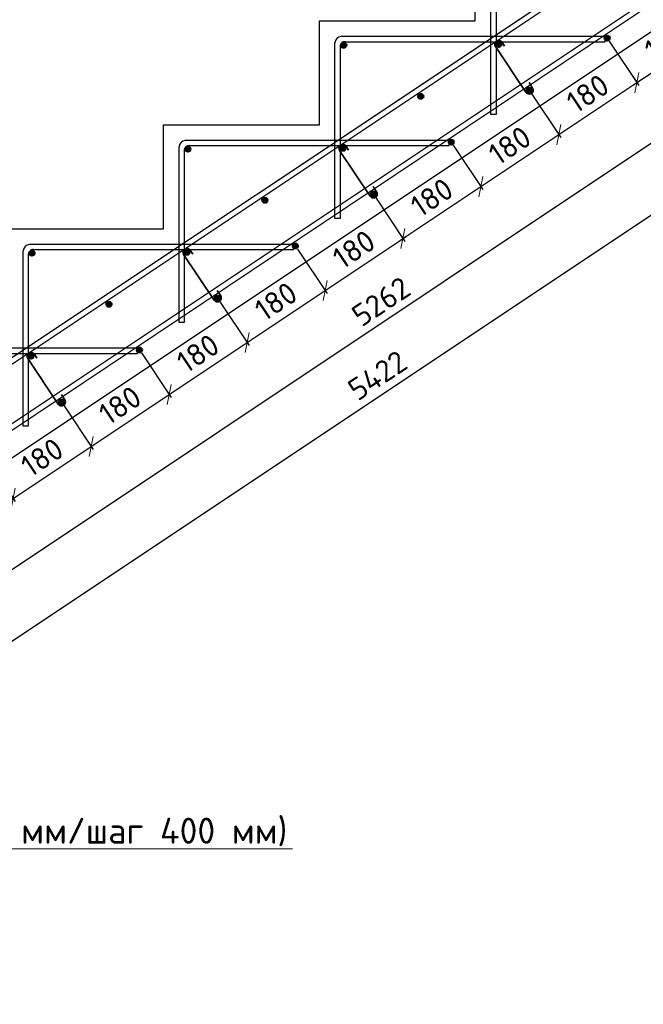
# Model space of a CAD drawing. Header units: millimetres. Extents: x 125896 to 2572636, y -120305 to 130347.
# Tile 291 of 320: x 414424 to 420424, y 86438 to 95911. Entities that reach past the tile are written whole.
import ezdxf

# ---------------------------------------------------------------- set-up
doc = ezdxf.new("R2010")
doc.units = ezdxf.units.MM
doc.linetypes.add('CENTER', pattern=[2, 1.25, -0.25, 0.25, -0.25])
for name, color, linetype, lineweight in [('Арматура', 152, 'Continuous', 40), ('ОСИ', 7, 'CENTER', 15), ('Основная 0.35', 200, 'Continuous', 35), ('Столовая Двери и окна', 7, 'Continuous', 15), ('ТЕКСТ', 7, 'Continuous', 15)]:
    doc.layers.add(name, color=color, linetype=linetype, lineweight=lineweight)
doc.layers.add('Столовая - обозначения', color=7, linetype='Continuous')
doc.styles.add('GOST-2.304_Type-B', font='GOST Common.ttf')
doc.styles.get("Standard").update_dxf_attribs({"font": 'isocpeur.ttf'})
doc.styles.add('ГОСТ', font='isocpeur.ttf')
doc.dimstyles.new('Осевые', dxfattribs={"dimscale": 0.7, "dimtxt": 450, "dimasz": 400, "dimexe": 100, "dimexo": 100, "dimgap": 100, "dimtad": 1, "dimdec": 0, "dimzin": 0, "dimdsep": 46, "dimtxsty": 'Standard', "dimblk": 'OBLIQUE', "dimcen": 9, "dimdle": 100, "dimazin": 0, "dimtm": 1e-09, "dimtfac": 1, "dimtdec": 0, "dimtofl": 0, "dimtmove": 0, "dimatfit": 3, "dimfxl": 1, "dimtolj": 1, "dimtzin": 0, "dimarcsym": 0})

# ---------------------------------------------------------------- blocks, each defined once
blk = doc.blocks.new('_OBLIQUE')
at = {"color": 0, "linetype": 'ByBlock'}
blk.add_line((-0.5, -0.5), (0.5, 0.5), dxfattribs=at)
blk = doc.blocks.new('*D345')
at = {"layer": 'Defpoints', "color": 0, "linetype": 'ByBlock', "lineweight": 20, "ltscale": 13, "transparency": 16777216}
for p in [(428324.5, 101281, -900), (428944.3, 100351.2), (406433.2, 86686.8, -900)]:
    blk.add_point(p, dxfattribs=at)
at = {"layer": 'ОСИ', "color": 0, "linetype": 'ByBlock', "lineweight": -2, "ltscale": 13, "transparency": 16777216}
for p, q in [((428343.9, 101251.9), (428963.7, 100322.1)), ((407024, 85737.6), (428973.4, 100370.6)), ((406452.7, 86657.7), (407072.5, 85727.9))]:
    blk.add_line(p, q, dxfattribs=at)
at = {"layer": 'ОСИ', "color": 0, "linetype": 'ByBlock', "lineweight": -2, "ltscale": 13, "transparency": 16777216, "xscale": 140, "yscale": 140, "zscale": 140}
for p, rotation in [((428944.3, 100351.2), 33.69006752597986), ((407053.1, 85757), 213.6900675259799)]:
    blk.add_blockref('_OBLIQUE', p, dxfattribs=dict(at, rotation=rotation))
at = {"layer": 'ОСИ', "color": 0, "linetype": 'ByBlock', "ltscale": 13, "transparency": 16777216, "insert": (417901.6, 93199.7), "char_height": 210, "attachment_point": 5, "rotation": 33.69007}
blk.add_mtext('\\A1;5262', dxfattribs=at)
blk = doc.blocks.new('*D346')
at = {"layer": 'Defpoints', "color": 0, "linetype": 'ByBlock', "lineweight": 20, "ltscale": 13, "transparency": 16777216}
for p in [(428012, 101707.7, -995.9), (429242.3, 99862.2), (405455.1, 86669.8, -995.9)]:
    blk.add_point(p, dxfattribs=at)
at = {"layer": 'ОСИ', "color": 0, "linetype": 'ByBlock', "lineweight": -2, "ltscale": 13, "transparency": 16777216}
for p, q in [((428031.4, 101678.5), (429261.7, 99833.1)), ((406656.3, 84804.9), (429271.4, 99881.6)), ((405474.5, 86640.6), (406704.9, 84795.2))]:
    blk.add_line(p, q, dxfattribs=at)
at = {"layer": 'ОСИ', "color": 0, "linetype": 'ByBlock', "lineweight": -2, "ltscale": 13, "transparency": 16777216, "xscale": 140, "yscale": 140, "zscale": 140}
for p, rotation in [((429242.3, 99862.2), 33.69006752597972), ((406685.4, 84824.3), 213.6900675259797)]:
    blk.add_blockref('_OBLIQUE', p, dxfattribs=dict(at, rotation=rotation))
at = {"layer": 'ОСИ', "color": 0, "linetype": 'ByBlock', "ltscale": 13, "transparency": 16777216, "insert": (417866.8, 92488.8), "char_height": 210, "attachment_point": 5, "rotation": 33.69007}
blk.add_mtext('\\A1;5422', dxfattribs=at)
blk = doc.blocks.new('*D292')
at = {"layer": 'Defpoints', "color": 0, "linetype": 'ByBlock', "lineweight": 20, "ltscale": 13, "transparency": 16777216}
for p in [(414826.6, 92233.4, 95.9), (415112, 91805.3), (414076.6, 91733.4, 95.9)]:
    blk.add_point(p, dxfattribs=at)
at = {"layer": 'ОСИ', "color": 0, "linetype": 'ByBlock', "lineweight": -2, "ltscale": 13, "transparency": 16777216}
for p, q in [((414846, 92204.3), (415131.4, 91776.2)), ((414332.9, 91285.9), (415141.1, 91824.8)), ((414096, 91704.3), (414381.4, 91276.2))]:
    blk.add_line(p, q, dxfattribs=at)
at = {"layer": 'ОСИ', "color": 0, "linetype": 'ByBlock', "lineweight": -2, "ltscale": 13, "transparency": 16777216, "xscale": 140, "yscale": 140, "zscale": 140}
for p, rotation in [((415112, 91805.3), 33.69006752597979), ((414362, 91305.3), 213.6900675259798)]:
    blk.add_blockref('_OBLIQUE', p, dxfattribs=dict(at, rotation=rotation))
at = {"layer": 'ОСИ', "color": 0, "linetype": 'ByBlock', "ltscale": 13, "transparency": 16777216, "insert": (414639.9, 91700.9), "char_height": 210, "attachment_point": 5, "rotation": 33.69007}
blk.add_mtext('\\A1;180', dxfattribs=at)
blk = doc.blocks.new('*D293')
at = {"layer": 'Defpoints', "color": 0, "linetype": 'ByBlock', "lineweight": 20, "ltscale": 13, "transparency": 16777216}
for p in [(415576.6, 92733.4, 95.9), (415862, 92305.3), (414826.6, 92233.4, 95.9)]:
    blk.add_point(p, dxfattribs=at)
at = {"layer": 'ОСИ', "color": 0, "linetype": 'ByBlock', "lineweight": -2, "ltscale": 13, "transparency": 16777216}
for p, q in [((415596, 92704.3), (415881.4, 92276.2)), ((415082.9, 91785.9), (415891.1, 92324.8)), ((414846, 92204.3), (415131.4, 91776.2))]:
    blk.add_line(p, q, dxfattribs=at)
at = {"layer": 'ОСИ', "color": 0, "linetype": 'ByBlock', "lineweight": -2, "ltscale": 13, "transparency": 16777216, "xscale": 140, "yscale": 140, "zscale": 140}
for p, rotation in [((415862, 92305.3), 33.69006752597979), ((415112, 91805.3), 213.6900675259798)]:
    blk.add_blockref('_OBLIQUE', p, dxfattribs=dict(at, rotation=rotation))
at = {"layer": 'ОСИ', "color": 0, "linetype": 'ByBlock', "ltscale": 13, "transparency": 16777216, "insert": (415389.9, 92200.9), "char_height": 210, "attachment_point": 5, "rotation": 33.69007}
blk.add_mtext('\\A1;180', dxfattribs=at)
blk = doc.blocks.new('*D294')
at = {"layer": 'Defpoints', "color": 0, "linetype": 'ByBlock', "lineweight": 20, "ltscale": 13, "transparency": 16777216}
for p in [(416326.6, 93233.4, 95.9), (416612, 92805.3), (415576.6, 92733.4, 95.9)]:
    blk.add_point(p, dxfattribs=at)
at = {"layer": 'ОСИ', "color": 0, "linetype": 'ByBlock', "lineweight": -2, "ltscale": 13, "transparency": 16777216}
for p, q in [((416346, 93204.3), (416631.4, 92776.2)), ((415832.9, 92285.9), (416641.1, 92824.8)), ((415596, 92704.3), (415881.4, 92276.2))]:
    blk.add_line(p, q, dxfattribs=at)
at = {"layer": 'ОСИ', "color": 0, "linetype": 'ByBlock', "lineweight": -2, "ltscale": 13, "transparency": 16777216, "xscale": 140, "yscale": 140, "zscale": 140}
for p, rotation in [((416612, 92805.3), 33.69006752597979), ((415862, 92305.3), 213.6900675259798)]:
    blk.add_blockref('_OBLIQUE', p, dxfattribs=dict(at, rotation=rotation))
at = {"layer": 'ОСИ', "color": 0, "linetype": 'ByBlock', "ltscale": 13, "transparency": 16777216, "insert": (416139.9, 92700.9), "char_height": 210, "attachment_point": 5, "rotation": 33.69007}
blk.add_mtext('\\A1;180', dxfattribs=at)
blk = doc.blocks.new('*D295')
at = {"layer": 'Defpoints', "color": 0, "linetype": 'ByBlock', "lineweight": 20, "ltscale": 13, "transparency": 16777216}
for p in [(417076.6, 93733.4, 95.9), (417362, 93305.3), (416326.6, 93233.4, 95.9)]:
    blk.add_point(p, dxfattribs=at)
at = {"layer": 'ОСИ', "color": 0, "linetype": 'ByBlock', "lineweight": -2, "ltscale": 13, "transparency": 16777216}
for p, q in [((417096, 93704.3), (417381.4, 93276.2)), ((416582.9, 92785.9), (417391.1, 93324.8)), ((416346, 93204.3), (416631.4, 92776.2))]:
    blk.add_line(p, q, dxfattribs=at)
at = {"layer": 'ОСИ', "color": 0, "linetype": 'ByBlock', "lineweight": -2, "ltscale": 13, "transparency": 16777216, "xscale": 140, "yscale": 140, "zscale": 140}
for p, rotation in [((417362, 93305.3), 33.69006752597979), ((416612, 92805.3), 213.6900675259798)]:
    blk.add_blockref('_OBLIQUE', p, dxfattribs=dict(at, rotation=rotation))
at = {"layer": 'ОСИ', "color": 0, "linetype": 'ByBlock', "ltscale": 13, "transparency": 16777216, "insert": (416889.9, 93200.9), "char_height": 210, "attachment_point": 5, "rotation": 33.69007}
blk.add_mtext('\\A1;180', dxfattribs=at)
blk = doc.blocks.new('*D296')
at = {"layer": 'Defpoints', "color": 0, "linetype": 'ByBlock', "lineweight": 20, "ltscale": 13, "transparency": 16777216}
for p in [(417826.6, 94233.4, 95.9), (418112, 93805.3), (417076.6, 93733.4, 95.9)]:
    blk.add_point(p, dxfattribs=at)
at = {"layer": 'ОСИ', "color": 0, "linetype": 'ByBlock', "lineweight": -2, "ltscale": 13, "transparency": 16777216}
for p, q in [((417846, 94204.3), (418131.4, 93776.2)), ((417332.9, 93285.9), (418141.1, 93824.8)), ((417096, 93704.3), (417381.4, 93276.2))]:
    blk.add_line(p, q, dxfattribs=at)
at = {"layer": 'ОСИ', "color": 0, "linetype": 'ByBlock', "lineweight": -2, "ltscale": 13, "transparency": 16777216, "xscale": 140, "yscale": 140, "zscale": 140}
for p, rotation in [((418112, 93805.3), 33.69006752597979), ((417362, 93305.3), 213.6900675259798)]:
    blk.add_blockref('_OBLIQUE', p, dxfattribs=dict(at, rotation=rotation))
at = {"layer": 'ОСИ', "color": 0, "linetype": 'ByBlock', "ltscale": 13, "transparency": 16777216, "insert": (417639.9, 93700.9), "char_height": 210, "attachment_point": 5, "rotation": 33.69007}
blk.add_mtext('\\A1;180', dxfattribs=at)
blk = doc.blocks.new('*D297')
at = {"layer": 'Defpoints', "color": 0, "linetype": 'ByBlock', "lineweight": 20, "ltscale": 13, "transparency": 16777216}
for p in [(418576.6, 94733.4, 95.9), (418862, 94305.3), (417826.6, 94233.4, 95.9)]:
    blk.add_point(p, dxfattribs=at)
at = {"layer": 'ОСИ', "color": 0, "linetype": 'ByBlock', "lineweight": -2, "ltscale": 13, "transparency": 16777216}
for p, q in [((418596, 94704.3), (418881.4, 94276.2)), ((418082.9, 93785.9), (418891.1, 94324.8)), ((417846, 94204.3), (418131.4, 93776.2))]:
    blk.add_line(p, q, dxfattribs=at)
at = {"layer": 'ОСИ', "color": 0, "linetype": 'ByBlock', "lineweight": -2, "ltscale": 13, "transparency": 16777216, "xscale": 140, "yscale": 140, "zscale": 140}
for p, rotation in [((418862, 94305.3), 33.69006752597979), ((418112, 93805.3), 213.6900675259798)]:
    blk.add_blockref('_OBLIQUE', p, dxfattribs=dict(at, rotation=rotation))
at = {"layer": 'ОСИ', "color": 0, "linetype": 'ByBlock', "ltscale": 13, "transparency": 16777216, "insert": (418389.9, 94200.9), "char_height": 210, "attachment_point": 5, "rotation": 33.69007}
blk.add_mtext('\\A1;180', dxfattribs=at)
blk = doc.blocks.new('*D298')
at = {"layer": 'Defpoints', "color": 0, "linetype": 'ByBlock', "lineweight": 20, "ltscale": 13, "transparency": 16777216}
for p in [(419326.6, 95233.4, 95.9), (418576.6, 94733.4, 95.9), (419612, 94805.3)]:
    blk.add_point(p, dxfattribs=at)
at = {"layer": 'ОСИ', "color": 0, "linetype": 'ByBlock', "lineweight": -2, "ltscale": 13, "transparency": 16777216}
for p, q in [((419346, 95204.3), (419631.4, 94776.2)), ((418832.9, 94285.9), (419641.1, 94824.8)), ((418596, 94704.3), (418881.4, 94276.2))]:
    blk.add_line(p, q, dxfattribs=at)
at = {"layer": 'ОСИ', "color": 0, "linetype": 'ByBlock', "lineweight": -2, "ltscale": 13, "transparency": 16777216, "xscale": 140, "yscale": 140, "zscale": 140}
for p, rotation in [((419612, 94805.3), 33.69006752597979), ((418862, 94305.3), 213.6900675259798)]:
    blk.add_blockref('_OBLIQUE', p, dxfattribs=dict(at, rotation=rotation))
at = {"layer": 'ОСИ', "color": 0, "linetype": 'ByBlock', "ltscale": 13, "transparency": 16777216, "insert": (419139.9, 94700.9), "char_height": 210, "attachment_point": 5, "rotation": 33.69007}
blk.add_mtext('\\A1;180', dxfattribs=at)
blk = doc.blocks.new('*D302')
at = {"layer": 'Defpoints', "color": 0, "linetype": 'ByBlock', "lineweight": 20, "ltscale": 13, "transparency": 16777216}
for p in [(420076.6, 95733.4, 95.9), (420362, 95305.3), (419326.6, 95233.4, 95.9)]:
    blk.add_point(p, dxfattribs=at)
at = {"layer": 'ОСИ', "color": 0, "linetype": 'ByBlock', "lineweight": -2, "ltscale": 13, "transparency": 16777216}
for p, q in [((420096, 95704.3), (420381.4, 95276.2)), ((419582.9, 94785.9), (420391.1, 95324.8)), ((419346, 95204.3), (419631.4, 94776.2))]:
    blk.add_line(p, q, dxfattribs=at)
at = {"layer": 'ОСИ', "color": 0, "linetype": 'ByBlock', "lineweight": -2, "ltscale": 13, "transparency": 16777216, "xscale": 140, "yscale": 140, "zscale": 140}
for p, rotation in [((420362, 95305.3), 33.69006752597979), ((419612, 94805.3), 213.6900675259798)]:
    blk.add_blockref('_OBLIQUE', p, dxfattribs=dict(at, rotation=rotation))
at = {"layer": 'ОСИ', "color": 0, "linetype": 'ByBlock', "ltscale": 13, "transparency": 16777216, "insert": (419889.9, 95200.9), "char_height": 210, "attachment_point": 5, "rotation": 33.69007}
blk.add_mtext('\\A1;180', dxfattribs=at)
blk = doc.blocks.new('*D303')
at = {"layer": 'Defpoints', "color": 0, "linetype": 'ByBlock', "lineweight": 20, "ltscale": 13, "transparency": 16777216}
for p in [(420826.6, 96233.4, 95.9), (421112, 95805.3), (420076.6, 95733.4, 95.9)]:
    blk.add_point(p, dxfattribs=at)
at = {"layer": 'ОСИ', "color": 0, "linetype": 'ByBlock', "lineweight": -2, "ltscale": 13, "transparency": 16777216}
for p, q in [((420846, 96204.3), (421131.4, 95776.2)), ((420332.9, 95285.9), (421141.1, 95824.8)), ((420096, 95704.3), (420381.4, 95276.2))]:
    blk.add_line(p, q, dxfattribs=at)
at = {"layer": 'ОСИ', "color": 0, "linetype": 'ByBlock', "lineweight": -2, "ltscale": 13, "transparency": 16777216, "xscale": 140, "yscale": 140, "zscale": 140}
for p, rotation in [((421112, 95805.3), 33.69006752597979), ((420362, 95305.3), 213.6900675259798)]:
    blk.add_blockref('_OBLIQUE', p, dxfattribs=dict(at, rotation=rotation))
at = {"layer": 'ОСИ', "color": 0, "linetype": 'ByBlock', "ltscale": 13, "transparency": 16777216, "insert": (420639.9, 95700.9), "char_height": 210, "attachment_point": 5, "rotation": 33.69007}
blk.add_mtext('\\A1;180', dxfattribs=at)

msp = doc.modelspace()

# ---------------------------------------------------------------- hatches: boundary and pattern name
at = {"layer": 'Арматура'}
h = msp.add_hatch(color=256, dxfattribs=at)
edge = h.paths.add_edge_path()
edge.add_arc((417542.4, 95664.2), 25, 0, 360)
h = msp.add_hatch(color=256, dxfattribs=at)
edge = h.paths.add_edge_path()
edge.add_arc((419033.5, 95673), 25, 0, 360)
h = msp.add_hatch(color=256, dxfattribs=at)
edge = h.paths.add_edge_path()
edge.add_arc((420076.6, 95733.4), 25, 0, 360)
h = msp.add_hatch(color=256, dxfattribs=at)
edge = h.paths.add_edge_path()
edge.add_arc((419326.6, 95233.4), 25, 0, 360)
h = msp.add_hatch(color=256, dxfattribs=at)
edge = h.paths.add_edge_path()
edge.add_arc((418283.5, 95173), 25, 0, 360)
h = msp.add_hatch(color=256, dxfattribs=at)
edge = h.paths.add_edge_path()
edge.add_arc((418576.6, 94733.4), 25, 0, 360)
h = msp.add_hatch(color=256, dxfattribs=at)
edge = h.paths.add_edge_path()
edge.add_arc((416042.4, 94664.2), 25, 0, 360)
h = msp.add_hatch(color=256, dxfattribs=at)
edge = h.paths.add_edge_path()
edge.add_arc((417533.5, 94673), 25, 0, 360)
h = msp.add_hatch(color=256, dxfattribs=at)
edge = h.paths.add_edge_path()
edge.add_arc((417826.6, 94233.4), 25, 0, 360)
h = msp.add_hatch(color=256, dxfattribs=at)
edge = h.paths.add_edge_path()
edge.add_arc((416783.5, 94173), 25, 0, 360)
h = msp.add_hatch(color=256, dxfattribs=at)
edge = h.paths.add_edge_path()
edge.add_arc((414542.4, 93664.2), 25, 0, 360)
h = msp.add_hatch(color=256, dxfattribs=at)
edge = h.paths.add_edge_path()
edge.add_arc((416033.5, 93673), 25, 0, 360)
h = msp.add_hatch(color=256, dxfattribs=at)
edge = h.paths.add_edge_path()
edge.add_arc((417076.6, 93733.4), 25, 0, 360)
h = msp.add_hatch(color=256, dxfattribs=at)
edge = h.paths.add_edge_path()
edge.add_arc((416326.6, 93233.4), 25, 0, 360)
h = msp.add_hatch(color=256, dxfattribs=at)
edge = h.paths.add_edge_path()
edge.add_arc((415283.5, 93173), 25, 0, 360)
h = msp.add_hatch(color=256, dxfattribs=at)
edge = h.paths.add_edge_path()
edge.add_arc((415576.6, 92733.4), 25, 0, 360)
h = msp.add_hatch(color=256, dxfattribs=at)
edge = h.paths.add_edge_path()
edge.add_arc((414533.5, 92673), 25, 0, 360)
h = msp.add_hatch(color=256, dxfattribs=at)
edge = h.paths.add_edge_path()
edge.add_arc((414826.6, 92233.4), 25, 0, 360)

# ---------------------------------------------------------------- linework, layer by layer
for centre in [(417542.4, 95664.2), (419033.5, 95673), (420076.6, 95733.4, 95.9), (419326.6, 95233.4, 95.9), (418283.5, 95173), (418576.6, 94733.4, 95.9), (416042.4, 94664.2), (417533.5, 94673), (417826.6, 94233.4, 95.9), (416783.5, 94173), (414542.4, 93664.2), (416033.5, 93673), (417076.6, 93733.4, 95.9), (416326.6, 93233.4, 95.9), (415283.5, 93173), (415576.6, 92733.4, 95.9), (414533.5, 92673), (414826.6, 92233.4, 95.9)]:
    msp.add_circle(centre, 25, dxfattribs=at)
at = {"layer": 'Основная 0.35'}
for p, q in [((419065.2, 95693.1), (419089, 95655.6)), ((419295, 95213.3, 95.9), (419001.9, 95652.9)), ((419358.3, 95253.5, 95.9), (419325, 95306, 95.9)), ((417795, 94213.3, 95.9), (417501.9, 94652.9)), ((417565.2, 94693.1), (417589, 94655.6)), ((417858.3, 94253.5, 95.9), (417825, 94306, 95.9)), ((416065.2, 93693.1), (416089, 93655.6)), ((416295, 93213.3, 95.9), (416001.9, 93652.9)), ((416358.3, 93253.5, 95.9), (416325, 93306, 95.9)), ((414795, 92213.3, 95.9), (414501.9, 92652.9)), ((414565.2, 92693.1), (414589, 92655.6)), ((414858.3, 92253.5, 95.9), (414825, 92306, 95.9))]:
    msp.add_line(p, q, dxfattribs=at)
for centre, start, end in [((419033.5, 95673), 32.40892, 212.40892), ((419326.6, 95233.4, 95.9), 212.40892, 32.40892), ((417533.5, 94673), 32.40892, 212.40892), ((417826.6, 94233.4, 95.9), 212.40892, 32.40892), ((416033.5, 93673), 32.40892, 212.40892), ((416326.6, 93233.4, 95.9), 212.40892, 32.40892), ((414533.5, 92673), 32.40892, 212.40892), ((414826.6, 92233.4, 95.9), 212.40892, 32.40892)]:
    msp.add_arc(centre, 37.5, start, end, dxfattribs=at)
at = {"layer": 'Столовая Двери и окна', "color": 18, "lineweight": 30, "true_color": 0x000000}
msp.add_line((428157.4, 100899.2, -1170), (406557.4, 86499.2, -900), dxfattribs=at)
at = {"layer": 'Столовая Двери и окна', "color": 18, "lineweight": 20, "true_color": 0x000000}
msp.add_line((412479.6, 87935.1, 61.8), (417049.5, 87935.1, 61.8), dxfattribs=at)
at = {"layer": 'Столовая Двери и окна', "color": 146, "lineweight": 30, "true_color": 0x105689}
for points, elevation in [([(428012, 101707.7), (427984.2, 101749.3), (405427.4, 86711.4), (405455.1, 86669.8)], -995.9), ([(428324.5, 101281), (428296.7, 101322.6), (406405.5, 86728.4), (406433.2, 86686.8)], -900)]:
    msp.add_lwpolyline(points, close=True, dxfattribs=dict(at, elevation=elevation))
at = {"layer": 'Столовая Двери и окна', "color": 18, "lineweight": 30, "true_color": 0x000000}
msp.add_lwpolyline([(405307.4, 86899.2), (405307.4, 87899.2), (406807.4, 87899.2), (406807.4, 88899.2), (408307.4, 88899.2), (408307.4, 89899.2), (409807.4, 89899.2), (409807.4, 90899.2), (411307.4, 90899.2), (411307.4, 91899.2), (412807.4, 91899.2), (412807.4, 92899.2), (414307.4, 92899.2), (414307.4, 93899.2), (415807.4, 93899.2), (415807.4, 94899.2), (417307.4, 94899.2), (417307.4, 95899.2), (418807.4, 95899.2), (418807.4, 96899.2), (420307.4, 96899.2), (420307.4, 97899.2), (421807.4, 97899.2)], dxfattribs=at)
at = {"layer": 'Столовая Двери и окна', "color": 146, "lineweight": 30, "true_color": 0x105689}
for points in [[(419007.4, 96657.2), (419007.4, 94999.2), (418957.4, 94999.2), (418957.4, 96686.8)], [(417507.4, 95657.2), (417507.4, 93999.2), (417457.4, 93999.2), (417457.4, 95686.8)], [(417551.8, 95699.2), (420057.4, 95699.2), (420057.4, 95749.2), (417517.5, 95749.2), (417517.5, 95749.2), (417517.5, 95749.2)], [(416051.8, 94699.2), (418557.4, 94699.2), (418557.4, 94749.2), (416017.5, 94749.2), (416017.5, 94749.2), (416017.5, 94749.2)], [(416007.4, 94657.2), (416007.4, 92999.2), (415957.4, 92999.2), (415957.4, 94686.8)], [(414507.4, 93657.2), (414507.4, 91999.2), (414457.4, 91999.2), (414457.4, 93686.8)], [(414551.8, 93699.2), (417057.4, 93699.2), (417057.4, 93749.2), (414517.5, 93749.2), (414517.5, 93749.2), (414517.5, 93749.2)], [(413051.8, 92699.2), (415557.4, 92699.2), (415557.4, 92749.2), (413017.5, 92749.2), (413017.5, 92749.2), (413017.5, 92749.2)]]:
    msp.add_lwpolyline(points, dxfattribs=at)
for centre, radius, start, end in [((417525.9, 95680.9), 68.8, 97.03929, 175.07833), ((417553.5, 95653), 46.3, 86.19482, 184.74031), ((416025.9, 94680.9), 68.8, 97.03929, 175.07833), ((416053.5, 94653), 46.3, 86.19482, 184.74031), ((414525.9, 93680.9), 68.8, 97.03929, 175.07833), ((414553.5, 93653), 46.3, 86.19482, 184.74031)]:
    msp.add_arc(centre, radius, start, end, dxfattribs=at)

# ---------------------------------------------------------------- texts
at = {"insert": (226281.3, 113282.4), "char_height": 250, "attachment_point": 1, "style": 'ГОСТ'}
msp.add_mtext_dynamic_manual_height_columns('\\A1;\\pi9384.38;{\\H1.5152x;\\P\\pi1250;Общие указания\\P\\pi250;}1.^IРабочая документация разработана в соответствии с заданием на проектирование, требованиями действующих технических регламентов, стандартов, сводов правил и других документов, содержащих установленные требования.\\P2.^IРабочая документация выполнена в соответствии со следующими нормативными и техническими документами:\\P-^IСП 20.13330.2016 "Нагрузки и Воздействия";\\P-^IСП 63.13330.2012 "Бетонные и железобетонные конструкции. Основные положения";\\P-^IСП 22.13330.2016 "Основания зданий и сооружений";\\P-^IСП 45.13330.2012 "Земляные сооружения, основания и фундаменты".\\P3.   За относительную отметку 0,000 принята отметка чистого пола первого этажа.\\P4.^IПеречень видов работ, для которых необходимо составлять акты освидетельствования скрытых работ:\\P-^Iармирование конструкций;\\P-^Iосвидетельствование опалубки перед бетонированием;\\P-^Iвыполнение сварочных работ;\\P-^Iотбор контрольных проб бетона;\\P-^Iсоответствие законченных железобетонных конструкций проекту с отображением качества работ;\\P-^Iустройство монолитных конструкций, выполняемых в зимнее время;  \\P\\pi0;  -    устройство гидроизоляции;\\P\\pi250;-^Iуплотнение грунтов и обратную засыпку.\\PЗапрещается выполнение последующих работ при отсутствии актов освидетельствования предшествующих скрытых работ во всех случаях.\\P\\pi0;        5. Проект рассчитан на производство работ в период положительных температур. В случае выполнения работ при отрицательных температурах необходимо выполнять требования СНиП часть 3 по производству работ и ППР.\\P        6. При минимальной температуре воздуха до минус 15°С допускается: выдерживание бетона в конструкции методом термоса, при предварительном разогреве бетонной смеси, форсированный электроразогрев бетона в конструкции с повторным уплотнением.\\P\\pi250;При минимальной температуре воздуха до минус 25°С допускается: обогрев бетона в греющей опалубке с помощью низкотемпературных электронагревателей, электродный сквозной прогрев бетона, электрообогрев с помощью греющего провода.\\P\\pi0;7. При отрицательной температуре воздуха уплотнение грунта обратной засыпки в траншеях должно \\Pосуществляться до достижения коэффициента уплотнения 0,98. \\PВремя уплотнения грунта в зависимости от температуры воздуха: \\P\\pi250;-^Iпри t{\\H0.7x;\\So^ ;}-5, 90-120 минут; при t{\\H0.7x;\\So^ ;\\H1.42857x;-10, 60-90 минут; }при t{\\H0.7x;\\So^ ;\\H1.42857x;-20, 40-60 минут; }при t{\\H0.7x;\\So^ ;\\H1.42857x;-30, 20-30 минут;\\P\\pi0;Работы по выполнению насыпей и обратных засыпок при отрицательных температурах должны производить с учетом следующих требований:\\P\\pi250;-^Iподготовку поверхности (основания) насыпи и обратных засыпок следует выполнять с полным удалением снега, льда, промерзшего слоя слабого и пучинистого грунта на всю его глубину;\\P-^Iотсыпку в насыпь и обратные засыпки грунтов необходимо производить при их природной влажности и в талом состоянии с содержанием комьев мерзлого грунта, не превышающим требований, приведенных в приложении М СП 45.13330.2017. Свод правил. Земляные сооружения, основания и фундаменты., и, как правило, на не промерзшие ранее отсыпанные и уплотненные слои. В отдельных случаях при согласовании с автором проекта допускается грунты отсыпать на непучинистые грунты, промерзшие на глубину не более 15 см;\\P-^Iпри пониженной влажности отсыпанных грунтов для их уплотнения следует применять более тяжелое грунтоуплотняющее оборудование; \\P-^Iработы по отсыпке и уплотнению каждого слоя должны выполнять в течение одной рабочей смены; - при выполнении насыпей из глинистых грунтов при обильном снеговыпадении все работы должны быть прекращены; - перерывы в работах по выполнению насыпей и обратных засыпок допускаются только при условиях, что за время перерыва глубина промерзания ранее уплотненных пучинистых грунтов не превысит 15 см или на время перерыва ранее уплотненные грунты утепляются специальными средствами (например, маловлажным рыхлым грунтом, который в последующем удаляется); - все работы по отсыпке грунтов и их уплотнению выполняют с повышенной интенсивностью.}', width=20474.372, gutter_width=5800, heights=[24436.9], dxfattribs=at)
at = {"layer": 'Столовая - обозначения', "lineweight": 25}
msp.add_text('7 (шаг 360 мм/шаг 400 мм)', height=250, dxfattribs=at).set_placement((412607.8, 87983.4, 61.8))
at = {"layer": 'ТЕКСТ', "ltscale": 100, "insert": (354982.7, 96305.2), "char_height": 250, "attachment_point": 1, "style": 'GOST-2.304_Type-B'}
msp.add_mtext_dynamic_manual_height_columns('\\pi750;Примечание\\P1 Обратную засыпку пазух выполнять непучинистым, ненабухающим грунтом без органических включений с проливкой водой слоями не более 20 см с уплотнением грунта до коэффициента уплотнения 0,95. Условия работ по выполнению обратной засыпки при отрицательных температурах смотреть в общих указаниях лист 1.\\P2 При производстве земляных работ не допускать ухудшения свойств грунтов и качества подготовленного основания вследствие замачивания, промерзания, размыва, повреждения механизмами и транспортом.\\P3 Поз. 9 и 11 установить на хим. анкер BIT 200 (EASY FIX DIT-200) или аналог. Анкеровка выполняется в теле стен, ступеней и в теле плиты по всей длине с шагом 200 мм. Отверстие диаметром 12 мм.\\P4 При изготовлении пространственных арматурных каркасов соединение стержней выполнять при помощи вязальной проволоки. \\P5 Поз. 7 установить в шахматном порядке.\\P6 Выполнить обмазочную гидроизоляцию внутренних поверхностей вертикальных Ж/Б конструкций, соприкасающихся с грунтом под лестничным маршем за 2 раза. Материал гидроизоляции - Битумно-резиновая мастика Технониколь AquaMast\\P7 Выполнить укладку рулонной гидроизоляции Техноэласт ЭПП под устройство лестничного марша.', width=17507.725, gutter_width=1250, heights=[0], dxfattribs=at)

# ---------------------------------------------------------------- dimensions: what is measured, and where the dimension line sits
at = {"layer": 'ОСИ', "linetype": 'ByBlock', "ltscale": 13}
for p1, p2, distance, picture, middle in [((405455.1, 86669.8, -995.9), (428012, 101707.7, -995.9), -2218, '*D346', (417866.8, 92488.8)), ((406433.2, 86686.8, -900), (428324.5, 101281, -900), -1117.5, '*D345', (417901.6, 93199.7)), ((420076.6, 95733.4, 95.9), (420826.6, 96233.4, 95.9), -514.5, '*D303', (420639.9, 95700.9)), ((419326.6, 95233.4, 95.9), (420076.6, 95733.4, 95.9), -514.5, '*D302', (419889.9, 95200.9)), ((418576.6, 94733.4, 95.9), (419326.6, 95233.4, 95.9), -514.5, '*D298', (419139.9, 94700.9)), ((417826.6, 94233.4, 95.9), (418576.6, 94733.4, 95.9), -514.5, '*D297', (418389.9, 94200.9)), ((417076.6, 93733.4, 95.9), (417826.6, 94233.4, 95.9), -514.5, '*D296', (417639.9, 93700.9)), ((416326.6, 93233.4, 95.9), (417076.6, 93733.4, 95.9), -514.5, '*D295', (416889.9, 93200.9)), ((415576.6, 92733.4, 95.9), (416326.6, 93233.4, 95.9), -514.5, '*D294', (416139.9, 92700.9)), ((414826.6, 92233.4, 95.9), (415576.6, 92733.4, 95.9), -514.5, '*D293', (415389.9, 92200.9)), ((414076.6, 91733.4, 95.9), (414826.6, 92233.4, 95.9), -514.5, '*D292', (414639.9, 91700.9))]:
    dim = msp.add_aligned_dim(p1=p1, p2=p2, distance=distance, dimstyle='Осевые', override={"dimtxt": 300, "dimasz": 200, "dimexe": 50, "dimexo": 50, "dimlfac": 0.2, "dimdle": 50, "dimtmove": 1}, dxfattribs=at)
    dim.commit()
    dim.dimension.update_dxf_attribs({"geometry": picture, "text_midpoint": middle})

doc.saveas('drawing.dxf')
